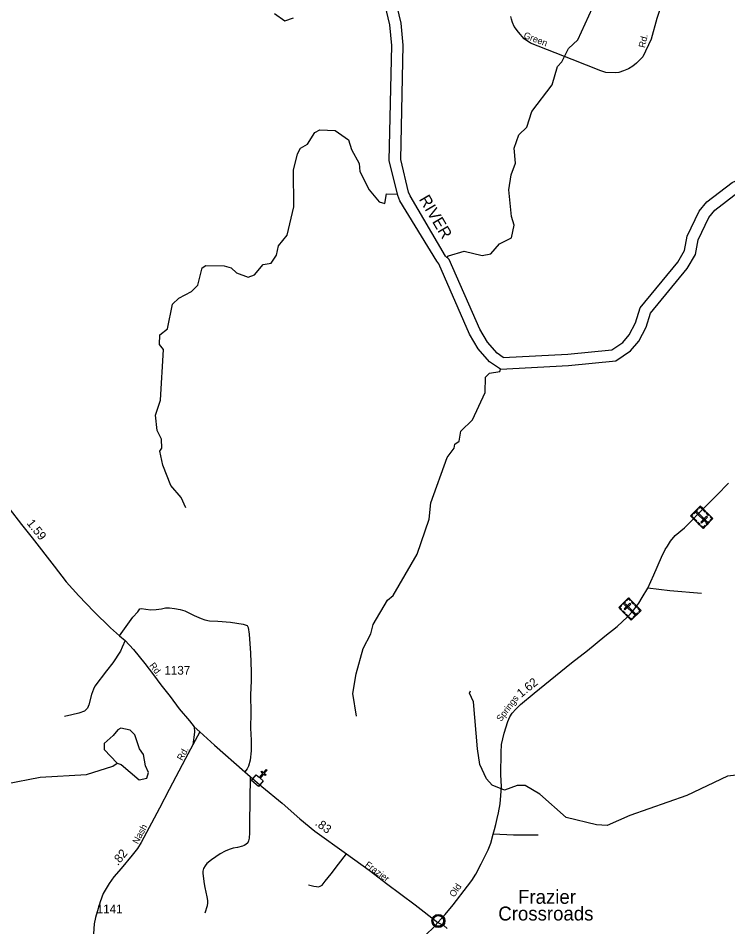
# Model space of a CAD drawing. Extents: x 2220236 to 2384410, y 720751 to 894131.
# Drawn here: x 2249679 to 2259878, y 774823 to 787885 of the extents above; entities that cross this region are included whole.
import ezdxf

# ---------------------------------------------------------------- set-up
doc = ezdxf.new("R2010")
doc.units = 0
for name, color, linetype in [('Exist Civil Demographics Community CELL', 7, 'Continuous'), ('Exist Civil Demographics Community Label', 7, 'Continuous'), ('Exist Cultural Cemetery CELL', 7, 'Continuous'), ('Exist Cultural Church CELL', 7, 'Continuous'), ('Exist Hydrographic Creek Single Shore', 7, 'Continuous'), ('Exist Hydrographic Misc Water Feature', 7, 'Continuous'), ('Exist Hydrographic Pond Under 1500 Sq Ft', 7, 'Continuous'), ('Exist Hydrographic River Shore', 7, 'Continuous'), ('Exist Hydrographic River Shore Label', 7, 'Continuous'), ('Exist Road Non-System Type 51', 7, 'Continuous'), ('Exist Road Secondary Mileage Hundredths English Label', 7, 'Continuous'), ('Exist Road Secondary Type 51 Attributed', 7, 'Continuous'), ('Exist Road Secondary Type 51 Label', 7, 'Continuous'), ('Exist Road Secondary Type 51 Number Label', 7, 'Continuous')]:
    doc.layers.add(name, color=color, linetype=linetype)

msp = doc.modelspace()

# ---------------------------------------------------------------- linework, layer by layer
at = {"layer": 'Exist Civil Demographics Community CELL'}
msp.add_lwpolyline([(2255640, 774920), (2255641, 774925), (2255643, 774932), (2255646, 774939), (2255649, 774945), (2255652, 774951), (2255656, 774956), (2255660, 774960), (2255664, 774965), (2255670, 774969), (2255675, 774973), (2255680, 774976), (2255685, 774978), (2255691, 774981), (2255696, 774982), (2255701, 774984), (2255706, 774984), (2255710, 774985), (2255716, 774985), (2255720, 774985), (2255726, 774985), (2255731, 774984), (2255736, 774983), (2255741, 774982), (2255746, 774980), (2255753, 774977), (2255759, 774973), (2255764, 774970), (2255769, 774966), (2255773, 774963), (2255777, 774958), (2255781, 774954), (2255784, 774949), (2255787, 774944), (2255789, 774939), (2255791, 774934), (2255793, 774929), (2255794, 774924), (2255795, 774918), (2255796, 774914), (2255796, 774908), (2255796, 774902), (2255795, 774896), (2255794, 774891), (2255793, 774884), (2255791, 774879), (2255789, 774874), (2255785, 774868), (2255782, 774862), (2255779, 774858), (2255774, 774853), (2255769, 774848), (2255764, 774844), (2255759, 774840), (2255755, 774838), (2255748, 774835), (2255741, 774832), (2255735, 774830), (2255728, 774829), (2255724, 774829), (2255719, 774828), (2255714, 774828), (2255709, 774829), (2255704, 774829), (2255698, 774831), (2255693, 774832), (2255688, 774834), (2255684, 774836), (2255680, 774838), (2255673, 774842), (2255667, 774847), (2255662, 774851), (2255658, 774856), (2255655, 774860), (2255652, 774864), (2255648, 774871), (2255646, 774875), (2255644, 774879), (2255642, 774887), (2255640, 774894), (2255639, 774899), (2255639, 774905), (2255639, 774910), (2255640, 774917)], close=True, dxfattribs=at)
for centre, radius in [((2255718, 774907), 94.3), ((2255717, 774908), 76.7)]:
    msp.add_circle(centre, radius, dxfattribs=at)
at = {"layer": 'Exist Cultural Cemetery CELL'}
for points in [[(2259662, 780693), (2259523, 780551), (2259341, 780729), (2259481, 780872)], [(2259458, 780848), (2259466, 780840), (2259481, 780856), (2259510, 780827), (2259518, 780835), (2259481, 780872)], [(2259364, 780753), (2259373, 780745), (2259357, 780729), (2259386, 780701), (2259378, 780693), (2259341, 780729)], [(2259449, 780822), (2259389, 780762), (2259381, 780770), (2259440, 780830)], [(2259565, 780636), (2259578, 780649), (2259433, 780791), (2259420, 780778)], [(2259585, 780712), (2259572, 780725), (2259489, 780641), (2259503, 780628)], [(2259531, 780823), (2259562, 780792), (2259554, 780784), (2259523, 780814)], [(2259579, 780775), (2259609, 780745), (2259601, 780737), (2259571, 780767)], [(2259631, 780724), (2259624, 780715), (2259646, 780693), (2259618, 780664), (2259626, 780656), (2259662, 780693)], [(2259401, 780687), (2259432, 780657), (2259424, 780648), (2259393, 780679)], [(2259448, 780641), (2259479, 780610), (2259471, 780602), (2259440, 780633)], [(2259492, 780581), (2259500, 780589), (2259523, 780567), (2259551, 780596), (2259559, 780588), (2259523, 780551)], [(2259610, 780640), (2259574, 780603), (2259566, 780611), (2259602, 780648)], [(2258309, 779412), (2258450, 779552), (2258630, 779371), (2258488, 779231)], [(2258481, 779521), (2258473, 779513), (2258450, 779536), (2258421, 779507), (2258414, 779515), (2258450, 779552)], [(2258340, 779381), (2258348, 779389), (2258325, 779412), (2258354, 779440), (2258346, 779448), (2258309, 779412)], [(2258362, 779464), (2258398, 779500), (2258406, 779492), (2258370, 779456)], [(2258386, 779392), (2258399, 779379), (2258483, 779462), (2258470, 779475)], [(2258407, 779468), (2258394, 779454), (2258537, 779311), (2258550, 779324)], [(2258524, 779461), (2258494, 779492), (2258502, 779500), (2258532, 779469)], [(2258571, 779414), (2258540, 779445), (2258548, 779453), (2258579, 779422)], [(2258606, 779348), (2258598, 779356), (2258614, 779371), (2258585, 779400), (2258593, 779408), (2258630, 779371)], [(2258392, 779328), (2258361, 779359), (2258369, 779367), (2258400, 779336)], [(2258439, 779281), (2258409, 779311), (2258417, 779319), (2258447, 779289)], [(2258512, 779254), (2258504, 779262), (2258488, 779247), (2258460, 779276), (2258452, 779268), (2258488, 779231)], [(2258521, 779280), (2258581, 779339), (2258589, 779331), (2258529, 779271)]]:
    msp.add_lwpolyline(points, close=True, dxfattribs=at)
at = {"layer": 'Exist Cultural Church CELL'}
msp.add_lwpolyline([(2253101, 777006), (2253145, 776970), (2253194, 777028), (2253169, 777048), (2253179, 777061), (2253204, 777040), (2253243, 777086), (2253255, 777076), (2253216, 777030), (2253241, 777009), (2253230, 776997), (2253206, 777018), (2253157, 776959), (2253201, 776922), (2253133, 776841), (2253033, 776925)], close=True, dxfattribs=at)
at = {"layer": 'Exist Hydrographic Creek Single Shore'}
msp.add_lwpolyline([(2253361, 787954), (2253512, 787846), (2253637, 787890)], dxfattribs=at)
at = {"layer": 'Exist Hydrographic Misc Water Feature'}
for points in [[(2255844, 784444), (2255864, 784469), (2256088, 784536), (2256347, 784472), (2256471, 784499), (2256595, 784640), (2256769, 784725), (2256809, 784908), (2256767, 785034), (2256730, 785415), (2256762, 785634), (2256827, 785800), (2256809, 786017), (2256874, 786209), (2256990, 786318), (2257063, 786543), (2257351, 786927), (2257432, 787188), (2257490, 787256), (2257589, 787447), (2257721, 787573), (2257934, 788034)], [(2252086, 780847), (2252019, 780996), (2251875, 781169), (2251756, 781460), (2251713, 781661), (2251745, 781703), (2251737, 781835), (2251678, 781960), (2251650, 782177), (2251723, 782392), (2251768, 783120), (2251709, 783193), (2251715, 783334), (2251824, 783417), (2251896, 783776), (2251987, 783860), (2252168, 783954), (2252260, 784048), (2252325, 784296), (2252375, 784331), (2252640, 784325), (2252741, 784294), (2252817, 784226), (2252984, 784161), (2253075, 784195), (2253199, 784346), (2253316, 784364), (2253390, 784480), (2253422, 784614), (2253545, 784766), (2253642, 785174), (2253638, 785699), (2253694, 785934), (2253735, 786015), (2253835, 786075), (2253942, 786243), (2254016, 786278), (2254233, 786270), (2254426, 786138), (2254468, 785996), (2254578, 785797), (2254588, 785682), (2254723, 785417), (2254866, 785244), (2254950, 785219), (2254973, 785359), (2255130, 785356)], [(2254543, 777851), (2254490, 778176), (2254538, 778461), (2254635, 778826), (2254749, 779037), (2254782, 779171), (2254988, 779521), (2255070, 779588), (2255415, 780181), (2255586, 780683), (2255609, 780918), (2255846, 781569), (2255944, 781702), (2255952, 781761), (2256019, 781802), (2256042, 781946), (2256208, 782113), (2256388, 782506), (2256394, 782723), (2256452, 782780), (2256602, 782807), (2256609, 782841)], [(2259288, 776709), (2258470, 776425), (2258146, 776281), (2257988, 776287), (2257554, 776395), (2257176, 776730), (2256966, 776856), (2256850, 776855), (2256668, 776787), (2256492, 776859), (2256408, 776949), (2256315, 777158), (2256280, 777382), (2256224, 778055), (2256165, 778181), (2256181, 778214)], [(2248632, 776388), (2248831, 776489), (2248964, 776516), (2249046, 776632), (2249503, 776879), (2249993, 776973), (2250659, 777012), (2251041, 777132), (2251099, 777174)], [(2262036, 776269), (2261934, 776376), (2261858, 776526), (2261849, 776650), (2261672, 776831), (2261488, 776937), (2261354, 776969), (2260821, 776931), (2260647, 776888), (2260296, 776978), (2260046, 777009), (2259871, 776990), (2259291, 776710)], [(2259291, 776710), (2259288, 776709)]]:
    msp.add_lwpolyline(points, dxfattribs=at)
at = {"layer": 'Exist Hydrographic Pond Under 1500 Sq Ft'}
msp.add_lwpolyline([(2251099, 777174), (2251159, 777156), (2251419, 776934), (2251526, 776962), (2251550, 777043), (2251509, 777136), (2251481, 777300), (2251422, 777383), (2251355, 777585), (2251288, 777649), (2251153, 777681), (2251112, 777656), (2251046, 777572), (2250915, 777456), (2250915, 777371), (2251099, 777174)], dxfattribs=at)
at = {"layer": 'Exist Hydrographic River Shore'}
for points in [[(2255135, 785335), (2255011, 785837), (2255049, 787492), (2255021, 787787), (2254909, 788257), (2254899, 788457), (2254846, 788671), (2254784, 788742), (2254250, 789047), (2254087, 789218), (2254076, 789362)], [(2255290, 785386), (2255176, 785855), (2255213, 787498), (2255184, 787814), (2255072, 788280), (2255062, 788481), (2254996, 788748), (2254889, 788871), (2254352, 789178), (2254246, 789289), (2254239, 789374)], [(2259158, 784378), (2259256, 784544), (2259294, 784750), (2259467, 785110), (2259578, 785244), (2259940, 785524), (2260374, 785720), (2260484, 785740)], [(2259294, 784288), (2259412, 784486), (2259451, 784698), (2259606, 785021), (2259693, 785125), (2260025, 785382), (2260422, 785562), (2260519, 785578)], [(2255723, 784352), (2255696, 784391), (2255166, 785258), (2255135, 785335)], [(2255873, 784418), (2255822, 784464), (2255313, 785332), (2255290, 785386)], [(2256649, 783009), (2256563, 783067), (2256423, 783227), (2256312, 783416), (2255873, 784418)], [(2256649, 783009), (2257577, 783055), (2258212, 783118), (2258367, 783224), (2258461, 783335), (2258553, 783505), (2258620, 783722), (2259158, 784378)], [(2256609, 782841), (2256453, 782944), (2256290, 783131), (2256165, 783341), (2255723, 784352)], [(2256609, 782841), (2257589, 782892), (2258270, 782959), (2258478, 783101), (2258598, 783242), (2258705, 783442), (2258767, 783642), (2259294, 784288)]]:
    msp.add_lwpolyline(points, dxfattribs=at)
at = {"layer": 'Exist Road Non-System Type 51'}
for points in [[(2259499, 779616), (2259043, 779653), (2258728, 779690)], [(2251134, 779005), (2251325, 779276), (2251397, 779351), (2251428, 779392), (2251450, 779398), (2251515, 779389), (2251586, 779380), (2251662, 779383), (2251738, 779394), (2251796, 779407), (2251854, 779407), (2251923, 779398), (2252005, 779383), (2252074, 779363), (2252132, 779338), (2252210, 779300), (2252308, 779256), (2252359, 779238), (2252426, 779224), (2252549, 779218), (2252729, 779202), (2252914, 779173), (2252943, 779165), (2252972, 779153), (2252985, 779125), (2253000, 779030), (2253016, 778758), (2253026, 778493), (2253027, 778361), (2253019, 778157), (2253022, 777901), (2253019, 777679), (2253029, 777505), (2253028, 777354), (2253015, 777219), (2252990, 777131), (2252968, 777095), (2252937, 777049)], [(2251216, 778938), (2251173, 778844), (2251151, 778786), (2251041, 778619), (2250950, 778502), (2250782, 778283), (2250759, 778241), (2250732, 778161), (2250692, 778016), (2250677, 777966), (2250630, 777923), (2250550, 777892), (2250448, 777870), (2250345, 777845)], [(2252210, 777697), (2252212, 777619), (2252188, 777438)], [(2253013, 776982), (2253003, 776308), (2253002, 776176), (2252997, 776096), (2252987, 776058), (2252978, 776032), (2252950, 776008), (2252926, 775994), (2252904, 775984), (2252832, 775965), (2252770, 775955), (2252712, 775936), (2252655, 775911), (2252583, 775873), (2252456, 775786), (2252392, 775733), (2252364, 775699), (2252343, 775663), (2252331, 775625), (2252331, 775589), (2252353, 775443), (2252363, 775387), (2252392, 775252), (2252401, 775202), (2252401, 775168), (2252393, 775124), (2252362, 775018)], [(2257150, 776139), (2257066, 776142), (2257021, 776139), (2256936, 776141), (2256798, 776143), (2256506, 776156)], [(2253852, 775428), (2253926, 775408), (2253964, 775402), (2253997, 775399), (2254019, 775406), (2254046, 775424), (2254091, 775477), (2254175, 775587), (2254282, 775725), (2254396, 775874)]]:
    msp.add_lwpolyline(points, dxfattribs=at)
at = {"layer": 'Exist Road Secondary Type 51 Attributed'}
for points in [[(2258926, 788080), (2258856, 787880), (2258777, 787581), (2258655, 787327), (2258567, 787238), (2258512, 787195), (2258449, 787157), (2258380, 787127), (2258310, 787102), (2258264, 787097), (2258126, 787102), (2258051, 787129), (2257639, 787289), (2257044, 787526), (2256953, 787589), (2256867, 787685), (2256805, 787767), (2256783, 787825), (2256769, 787871), (2256758, 787907)], [(2255711, 774887), (2255814, 775002), (2255932, 775139), (2256138, 775406), (2256201, 775489), (2256257, 775582), (2256332, 775727), (2256434, 775931), (2256471, 776025), (2256506, 776156), (2256524, 776223), (2256544, 776292), (2256564, 776381), (2256581, 776462), (2256604, 776589), (2256615, 776712), (2256624, 776836), (2256614, 777015), (2256622, 777331), (2256627, 777443), (2256642, 777527), (2256661, 777607), (2256714, 777774), (2256745, 777844), (2256779, 777892), (2256830, 777954), (2256898, 778017), (2257094, 778184), (2257629, 778617), (2257859, 778797), (2258111, 779001), (2258286, 779138), (2258435, 779281), (2258514, 779360), (2258598, 779474), (2258647, 779557), (2258728, 779690), (2258816, 779882), (2258924, 780135), (2258977, 780245), (2259011, 780297), (2259054, 780368), (2259121, 780446), (2259254, 780560), (2259555, 780867), (2259721, 781026), (2259886, 781200)], [(2249551, 780838), (2249727, 780607), (2249881, 780413), (2250194, 780006), (2250370, 779782), (2250552, 779579), (2250766, 779355), (2251007, 779121), (2251134, 779005), (2251216, 778938), (2251334, 778809), (2251499, 778608), (2251624, 778443), (2251729, 778302), (2251862, 778135), (2251994, 777959), (2252139, 777785), (2252210, 777697), (2252290, 777624)], [(2252290, 777624), (2252188, 777438), (2252085, 777242), (2251849, 776795), (2251711, 776530), (2251448, 776034), (2251392, 775951), (2251317, 775855), (2251158, 775661), (2251054, 775541), (2250987, 775447), (2250899, 775300), (2250856, 775184), (2250788, 774959), (2250769, 774864), (2250762, 774723), (2250766, 774531), (2250788, 774353), (2250809, 774194), (2250831, 774054), (2250844, 773920), (2250851, 773797), (2250845, 773706)], [(2252290, 777624), (2252502, 777434), (2252937, 777049), (2253013, 776982), (2253181, 776841), (2253471, 776602), (2253725, 776377), (2253941, 776199), (2254396, 775874), (2254721, 775638), (2254973, 775447), (2255383, 775140), (2255711, 774887)], [(2253265, 772976), (2253333, 773047), (2253484, 773264), (2253684, 773511), (2253787, 773633), (2253876, 773724), (2253950, 773781), (2254047, 773854), (2254148, 773903), (2254225, 773945), (2254291, 773971), (2254359, 774001), (2254543, 774043), (2254618, 774055), (2254688, 774063), (2254758, 774079), (2254819, 774106), (2254885, 774147), (2255007, 774238), (2255190, 774402), (2255342, 774539), (2255476, 774651), (2255640, 774805), (2255711, 774887)], [(2255711, 774887), (2255796, 774843), (2255846, 774801)]]:
    msp.add_lwpolyline(points, dxfattribs=at)

# ---------------------------------------------------------------- texts
at = {"layer": 'Exist Civil Demographics Community Label'}
for s, p in [('Frazier', (2256863, 775154)), ('Crossroads', (2256579, 774914))]:
    msp.add_text(s, height=200, dxfattribs=at).set_placement(p)
at = {"layer": 'Exist Hydrographic River Shore Label'}
msp.add_text('RIVER', height=167.3, rotation=300.4732, dxfattribs=at).set_placement((2255434, 785283))
at = {"layer": 'Exist Road Secondary Mileage Hundredths English Label'}
for s, rotation, p in [('1.59', 308.3499, (2249795, 780623)), ('1.62', 38.9296, (2256907, 778112)), ('.83', 323.7133, (2253936, 776292)), ('.82', 50.6983, (2251112, 775696))]:
    msp.add_text(s, height=125, rotation=rotation, dxfattribs=at).set_placement(p)
at = {"layer": 'Exist Road Secondary Type 51 Label'}
for s, rotation, p in [('Green', 339.332, (2256934, 787602)), ('Rd.', 76.6411, (2258685, 787452)), ('Rd.', 306.7834, (2251559, 778578)), ('Springs', 52.9033, (2256618, 777764)), ('Rd.', 60.9789, (2252037, 777204)), ('Nash', 61.7878, (2251398, 776005)), ('Frazier', 323.7133, (2254653, 775696)), ('Old', 55.9624, (2255945, 775241))]:
    msp.add_text(s, height=95, rotation=rotation, dxfattribs=at).set_placement(p)
at = {"layer": 'Exist Road Secondary Type 51 Number Label'}
for s, p in [('1137', (2251780, 778448)), ('1141', (2250808, 775018))]:
    msp.add_text(s, height=125, dxfattribs=at).set_placement(p)

doc.saveas('drawing.dxf')
